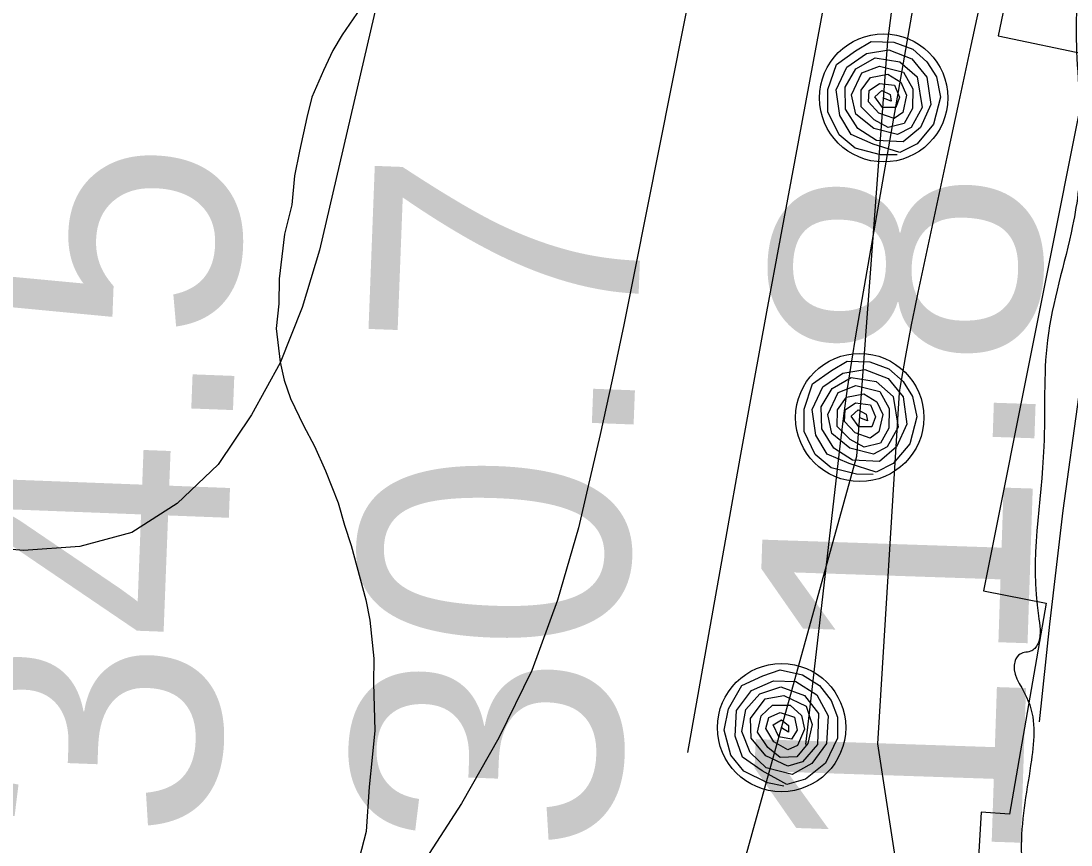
# Model space of a CAD drawing. Extents: x 3297735 to 3335592, y 670436 to 695807.
# Drawn here: x 3307635.1 to 3307897, y 676110.5 to 676316.2 of the extents above; entities that cross this region are included whole.
import ezdxf

# ---------------------------------------------------------------- set-up
doc = ezdxf.new("R2010")
doc.units = 0
for name, color, linetype in [('V-RIVR-EDGE', 7, 'Continuous'), ('V-RIVR-RANG', 7, 'Continuous'), ('V-RRAP-FSHR', 7, 'Continuous'), ('V-RRAP-RVMT', 7, 'Continuous'), ('V-SITE-VEGE', 7, 'Continuous'), ('V-TOPO-DPTH', 7, 'Continuous'), ('V-TOPO-MAJR', 7, 'Continuous'), ('V-TOPO-MINR', 7, 'Continuous')]:
    doc.layers.add(name, color=color, linetype=linetype)

msp = doc.modelspace()

# ---------------------------------------------------------------- linework, layer by layer
at = {"layer": 'V-RIVR-EDGE'}
msp.add_spline([(3314160.51, 686741.06), (3314140.98, 686721.63), (3314132.25, 686711.29), (3314116.45, 686693.09), (3314089.84, 686658.34), (3314074.46, 686641.8), (3314052.42, 686611.59), (3314019.58, 686572.71), (3313992.56, 686539.21), (3313969.27, 686509.42), (3313938.08, 686466.39), (3313919.78, 686442.4), (3313903.96, 686413.42), (3313897.31, 686404.32), (3313889.83, 686396.05), (3313870.3, 686379.52), (3313854.52, 686365.88), (3313842.06, 686353.89), (3313832.08, 686342.72), (3313812.54, 686317.49), (3313790.5, 686288.11), (3313754.73, 686236.81), (3313725.19, 686194.6), (3313699.42, 686165.24), (3313676.14, 686137.52), (3313654.94, 686111.88), (3313636.23, 686086.64), (3313599.2, 686031.61), (3313574.24, 685995.19), (3313559.69, 685976.58), (3313545.13, 685957.55), (3313504.36, 685893.82), (3313479.41, 685861.55), (3313461.95, 685841.7), (3313444.49, 685821.43), (3313427.44, 685799.51), (3313388.35, 685745.3), (3313358, 685706.83), (3313324.73, 685663.39), (3313301.46, 685638.58), (3313286.51, 685627.84), (3313271.56, 685615.45), (3313246.19, 685581.11), (3313203.37, 685530.23), (3313170.95, 685491.35), (3313151.4, 685466.11), (3313117.3, 685419.36), (3313091.11, 685387.51), (3313062.83, 685351.11), (3313045.79, 685332.5), (3313025.85, 685311.82), (3313012.14, 685299.84), (3313001.75, 685288.67), (3312996.34, 685280.81), (3312993.42, 685270.87), (3312990.07, 685260.51), (3312977.61, 685249.77), (3312955.18, 685230.76), (3312951.86, 685227.45), (3312948.11, 685220.83), (3312941.03, 685204.68), (3312929.79, 685183.98), (3312909.41, 685159.17), (3312898.6, 685145.1), (3312884.89, 685129.8), (3312862.85, 685100.84), (3312841.64, 685074.78), (3312824.58, 685047.05), (3312801.28, 685011.88), (3312763.03, 684964.31), (3312742.66, 684938.66), (3312725.19, 684914.25), (3312702.31, 684881.14), (3312671.13, 684841.02), (3312647.43, 684812.89), (3312630.79, 684788.06), (3312609.59, 684762.42), (3312597.52, 684743.38), (3312579.22, 684716.07), (3312569.65, 684701.59), (3312553.42, 684676.34), (3312533.04, 684647.38), (3312512.25, 684618.83), (3312487.3, 684587.39), (3312468.58, 684560.91), (3312449.89, 684543.96), (3312436.59, 684530.73), (3312422.05, 684515.02), (3312410.81, 684495.15), (3312398.73, 684473.21), (3312381.25, 684444.66), (3312359.18, 684403.68), (3312343.79, 684378.85), (3312320.91, 684346.99), (3312299.7, 684317.2), (3312273.52, 684288.66), (3312261.45, 684271.28), (3312230.27, 684231.57), (3312193.26, 684181.51), (3312169.98, 684155.04), (3312159.18, 684145.95), (3312145.06, 684136.04), (3312133.43, 684126.53), (3312118.87, 684105.01), (3312103.49, 684086.82), (3312091.44, 684071.92), (3312082.28, 684056.61), (3312072.27, 684031.35), (3312068.09, 684018.1), (3312054.34, 683989.95), (3312027.73, 683953.54), (3311993.63, 683910.1), (3311975.33, 683885.69), (3311949.13, 683848.45), (3311874.7, 683754.55), (3311851.43, 683727.67), (3311828.56, 683699.54), (3311801.13, 683667.28), (3311758.72, 683614.74), (3311737.52, 683589.51), (3311723.81, 683578.77), (3311704.7, 683558.09), (3311685.16, 683537.83), (3311664.8, 683514.25), (3311621.15, 683465.45), (3311580.84, 683421.2), (3311552.99, 683388.94), (3311518.9, 683349.24), (3311500.2, 683328.56), (3311495.23, 683328.16), (3311490.24, 683324.44), (3311487.34, 683321.54), (3311481.94, 683317), (3311476.12, 683310.38), (3311468.62, 683294.65), (3311461.13, 683285.13), (3311449.49, 683269.41), (3311432.44, 683246.66), (3311422.87, 683230.93), (3311412.05, 683213.13), (3311398.3, 683184.15), (3311395.39, 683182.09), (3311384.18, 683174.24), (3311359.24, 683146.53), (3311336.36, 683114.26), (3311313.07, 683080.33), (3311254.03, 683004.63), (3311206.22, 682947.54), (3311135.56, 682868.97), (3311119.76, 682847.45), (3311080.69, 682804.86), (3311043.28, 682762.67), (3310942.68, 682642.72), (3310889.06, 682579.85), (3310817.15, 682497.13), (3310792.62, 682468.6), (3310781.41, 682460.75), (3310778.5, 682457.02), (3310775.59, 682454.13), (3310769.34, 682440.05), (3310750.63, 682417.72), (3310737.73, 682393.29), (3310734.4, 682389.57), (3310727.76, 682387.1), (3310722.76, 682377.58), (3310714.01, 682358.54), (3310700.71, 682340.75), (3310683.25, 682322.55), (3310655.4, 682290.29), (3310627.95, 682251.81), (3310601.33, 682214.99), (3310578.43, 682173.6), (3310560.95, 682141.73), (3310543.48, 682119.39), (3310532.26, 682105.32), (3310502.3, 682059.39), (3310469.03, 682015.54), (3310417.88, 681946.86), (3310377.97, 681895.97), (3310348.02, 681854.19), (3310315.16, 681809.09), (3310286.89, 681772.27), (3310260.27, 681736.27), (3310249.04, 681720.14), (3310245.31, 681720.15), (3310242.4, 681716.01), (3310230.75, 681699.46), (3310220.78, 681687.46), (3310211.63, 681677.54), (3310200.83, 681665.54), (3310192.5, 681651.06), (3310180.44, 681634.51), (3310170.47, 681625), (3310166.31, 681620.87), (3310160.07, 681610.1), (3310148.84, 681593.14), (3310130.13, 681569.14), (3310114.32, 681547.63), (3310100.61, 681531.91), (3310081.07, 681508.34), (3310064.43, 681486.41), (3310057.76, 681471.51), (3310049.87, 681464.06), (3310036.99, 681451.25), (3310033.66, 681447.53), (3310030.33, 681441.32), (3310014.94, 681417.31), (3310004.97, 681407.39), (3309989.99, 681386.7), (3309976.26, 681365.18), (3309961.29, 681343.25), (3309949.65, 681329.6), (3309942.56, 681313.04), (3309936.32, 681304.35), (3309926.34, 681290.29), (3309913.45, 681273.32), (3309906.38, 681263.81), (3309900.13, 681250.15), (3309894.29, 681236.07), (3309890.13, 681229.86), (3309883.06, 681221.59), (3309868.92, 681200.07), (3309853.52, 681175.24), (3309848.11, 681166.55), (3309843.94, 681156.61), (3309838.54, 681149.99), (3309822.76, 681138.01), (3309814.86, 681129.74), (3309801.13, 681107.39), (3309787.39, 681083.39), (3309779.07, 681070.15), (3309772.42, 681061.87), (3309763.26, 681048.22), (3309750.35, 681022.55), (3309744.53, 681015.52), (3309740.39, 681015.53), (3309734.98, 681007.25), (3309723.74, 680988.21), (3309714.59, 680974.14), (3309699.62, 680957.6), (3309686.72, 680934.84), (3309664.67, 680901.32), (3309648.04, 680881.88), (3309636.81, 680866.16), (3309630.97, 680852.49), (3309625.14, 680840.9), (3309619.33, 680838.43), (3309605.62, 680825.2), (3309596.05, 680810.72), (3309579.82, 680783.4), (3309553.62, 680745.75), (3309536.16, 680728.38), (3309523.69, 680713.49), (3309519.1, 680701.07), (3309513.68, 680685.75), (3309507.44, 680676.64), (3309502.87, 680672.09), (3309495.39, 680664.65), (3309478.72, 680628.63), (3309473.3, 680617.46), (3309470.36, 680600.05), (3309457.87, 680576.46), (3309442.86, 680542.51), (3309440.77, 680533.81), (3309435.33, 680515.17), (3309424.92, 680494.06), (3309410.75, 680463.84), (3309392, 680423.26), (3309374.9, 680381.44), (3309367.39, 680361.57), (3309364.87, 680347.07), (3309364.01, 680335.46), (3309358.61, 680329.67), (3309352.38, 680325.96), (3309350.3, 680321.4), (3309344.87, 680306.08), (3309337.78, 680288.69), (3309325.72, 680269.65), (3309319.91, 680266.77), (3309317, 680266.77), (3309311.21, 680269.28), (3309303.32, 680264.74), (3309292.1, 680252.74), (3309275.89, 680232.89), (3309255.88, 680189), (3309222.98, 680126.08), (3309203.41, 680087.58), (3309172.18, 680030.46), (3309135.13, 679966.72), (3309118.06, 679936.92), (3309087.28, 679889.33), (3309054.82, 679838.02), (3309036.91, 679805.32), (3309010.68, 679756.89), (3308998.61, 679737.02), (3308968.23, 679686.53), (3308946.14, 679636.43), (3308920.32, 679586.34), (3308907.38, 679550.73), (3308898.63, 679531.27), (3308896.12, 679522.99), (3308893.19, 679510.97), (3308894.02, 679509.73), (3308897.32, 679505.99), (3308896.49, 679502.68), (3308891.08, 679497.72), (3308884.44, 679494), (3308883.2, 679492.35), (3308883.18, 679486.13), (3308882.34, 679480.74), (3308876.51, 679472.05), (3308872.37, 679470.41), (3308869.87, 679467.51), (3308860.28, 679442.25), (3308854.43, 679426.52), (3308853.59, 679420.3), (3308853.58, 679415.33), (3308846.08, 679400.42), (3308831.92, 679374.76), (3308819.42, 679348.26), (3308807.75, 679320.11), (3308802.75, 679310.59), (3308799.02, 679309.77), (3308793.62, 679304.39), (3308789.46, 679297.36), (3308786.52, 679284.52), (3308778.2, 679269.61), (3308763.23, 679250.59), (3308742.87, 679231.57), (3308729.98, 679215.85), (3308724.99, 679207.99), (3308720.84, 679208), (3308715.45, 679203.87), (3308703.38, 679184), (3308692.57, 679170.76), (3308685.51, 679167.88), (3308678.05, 679168.31), (3308666.4, 679150.52), (3308654.74, 679127.34), (3308641.39, 679093.38), (3308623.86, 679040.79), (3308606.34, 678998.14), (3308595.5, 678972.88), (3308581.79, 678957.58), (3308570.16, 678948.07), (3308567.66, 678943.11), (3308565.53, 678920.73), (3308559.64, 678885.51), (3308550.46, 678859.01), (3308533.82, 678833.77), (3308525.07, 678818.04), (3308521.74, 678811), (3308518.82, 678802.3), (3308516.28, 678782), (3308509.99, 678753), (3308493.29, 678702.89), (3308482.01, 678666.03), (3308469.91, 678634.56), (3308444.91, 678581.15), (3308420.76, 678537.28), (3308404.11, 678509.55), (3308383.3, 678473.54), (3308358.3, 678420.13), (3308336.23, 678378.74), (3308323.34, 678363.02), (3308310.04, 678350.62), (3308301.73, 678340.28), (3308297.14, 678329.51), (3308290.87, 678306.73), (3308289.6, 678295.54), (3308289.58, 678287.67), (3308289.97, 678278.96), (3308294.92, 678268.59), (3308296.11, 678246.62), (3308293.07, 678190.67), (3308291.34, 678161.66), (3308283.34, 678112.36), (3308272.81, 678042.33), (3308265.66, 678002.98), (3308265.65, 677998.83), (3308270.61, 677990.53), (3308270.6, 677986.38), (3308268.92, 677980.17), (3308266.83, 677972.71), (3308263.48, 677957.39), (3308253.44, 677923.01), (3308241.7, 677867.08), (3308234.99, 677833.53), (3308227.47, 677812.82), (3308220.38, 677792.94), (3308218.29, 677784.66), (3308207.87, 677761.06), (3308205.77, 677751.12), (3308207.83, 677747.8), (3308208.23, 677740.75), (3308204.46, 677723.35), (3308201.95, 677714.24), (3308201.51, 677704.71), (3308198.96, 677679.84), (3308198.93, 677666.99), (3308193.49, 677645.04), (3308188.05, 677624.74), (3308185.53, 677612.31), (3308184.68, 677603.61), (3308184.26, 677599.88), (3308187.98, 677595.73), (3308191.71, 677596.13), (3308193.77, 677591.57), (3308196.2, 677567.11), (3308194.92, 677552.61), (3308187.81, 677528.17), (3308181.55, 677512.02), (3308180.28, 677501.66), (3308179.42, 677488.4), (3308181.05, 677475.55), (3308180.61, 677465.19), (3308176.41, 677442.4), (3308174.73, 677434.53), (3308168.02, 677404.29), (3308162.99, 677379.84), (3308157.54, 677354.16), (3308146.66, 677313.57), (3308141.61, 677282.49), (3308134.07, 677249.35), (3308126.12, 677222.43), (3308119.9, 677218.72), (3308117.81, 677214.16), (3308119.87, 677208.36), (3308125.66, 677202.12), (3308126.07, 677199.64), (3308121.92, 677197.16), (3308118.18, 677193.44), (3308113.6, 677185.99), (3308106.94, 677176.06), (3308106.1, 677170.26), (3308109.4, 677162.79), (3308109.38, 677156.57), (3308104.79, 677144.56), (3308098.96, 677133.8), (3308095.64, 677129.25), (3308095.21, 677124.28), (3308094.77, 677113.09), (3308092.26, 677105.22), (3308086.46, 677105.65), (3308084.78, 677096.95), (3308079.76, 677076.65), (3308071.81, 677048.9), (3308068.46, 677035.64), (3308067.2, 677028.18), (3308067.18, 677019.48), (3308065.92, 677011.19), (3308063, 677005.4), (3308060.5, 677000.85), (3308060.07, 676995.46), (3308059.24, 676991.32), (3308057.15, 676987.18), (3308055.89, 676977.65), (3308054.22, 676974.75), (3308048.41, 676973.52), (3308045.92, 676969.8), (3308045.49, 676964.41), (3308043.8, 676951.56), (3308040.46, 676942.04), (3308035.89, 676935.42), (3308032.13, 676923.82), (3308031.29, 676918.85), (3308034.57, 676907.24), (3308030.81, 676893.98), (3308024.55, 676875.35), (3308014.55, 676856.72), (3308011.21, 676845.12), (3308006.18, 676822.75), (3308002.42, 676811.57), (3307997.83, 676800.39), (3307993.66, 676788.38), (3307992.4, 676780.51), (3307997.75, 676766.4), (3307996.49, 676759.36), (3307990.67, 676752.74), (3307982.77, 676741.16), (3307974.43, 676723.77), (3307966.93, 676706.38), (3307960.25, 676685.26), (3307956.05, 676664.96), (3307953.11, 676647.97), (3307940.18, 676615.67), (3307932.22, 676583.78), (3307923.43, 676546.91), (3307916.71, 676512.52), (3307911.27, 676492.23), (3307906.66, 676471.1), (3307903.75, 676466.96), (3307903.32, 676460.33), (3307903.71, 676452.46), (3307900.39, 676447.08), (3307899.96, 676441.27), (3307899.93, 676432.16), (3307899.05, 676410.19), (3307898.58, 676387.39), (3307897.75, 676385.74), (3307895.26, 676385.33), (3307895.24, 676378.7), (3307898.12, 676369.16), (3307899.33, 676353.82), (3307899.71, 676340.97), (3307898.85, 676327.71), (3307898.39, 676310.3), (3307899.57, 676283.36), (3307897.45, 676265.12), (3307891.16, 676236.54), (3307890.27, 676210.02), (3307888.92, 676167.74), (3307888.9, 676161.11), (3307887.24, 676159.04), (3307884.34, 676158.22), (3307883.09, 676156.57), (3307885.97, 676147.44), (3307887.17, 676131.69), (3307884.63, 676110.55), (3307885.02, 676100.61), (3307884.56, 676081.95), (3307882, 676052.95), (3307877.81, 676035.55), (3307873.64, 676022.3), (3307869.49, 676021.48), (3307867.8, 676007.8), (3307864.42, 675982.53), (3307860.26, 675974.66), (3307851.51, 675957.69), (3307845.68, 675945.69), (3307842.32, 675927.46), (3307841.87, 675913.37), (3307845.58, 675905.07), (3307849.69, 675894.28), (3307855.04, 675876.44), (3307855.84, 675866.91), (3307854.59, 675861.52), (3307850.42, 675854.07), (3307849.59, 675851.17), (3307852.9, 675849.09), (3307854.54, 675842.46), (3307852.87, 675837.07), (3307849.95, 675829.62), (3307850.75, 675819.26), (3307850.85, 675818.05)], degree=3, dxfattribs=at)
at = {"layer": 'V-RRAP-FSHR'}
for points in [[(3307810.77, 675820.96), (3307810.52, 675823.38), (3307802.14, 675930.33), (3307807.1, 676017.28), (3307814.33, 676102), (3307843.63, 676207.6), (3307851.36, 676311.21), (3307860.72, 676384.03), (3307873.1, 676496.22), (3307898.69, 676601.34), (3307943.79, 676751.15), (3307977.7, 676856.57), (3308002.14, 676952.35), (3308035.21, 677063.27), (3308063.35, 677161.21), (3308088.6, 677254.3), (3308109.83, 677344.76), (3308132.41, 677459.63), (3308153.15, 677554.93), (3308169.33, 677656.93)], [(3307853.68, 676282.8), (3307849.52, 676282.87), (3307843.19, 676284.52), (3307839.21, 676287.81), (3307836.41, 676293.59), (3307836.41, 676299.11), (3307838.52, 676305.41), (3307843.24, 676308.81), (3307847.16, 676311.1), (3307852.85, 676310.97), (3307857.58, 676309.2), (3307861.1, 676306.07), (3307863.47, 676302.31), (3307864.49, 676297.19), (3307862.76, 676290.45), (3307858.64, 676285.6), (3307854.37, 676283.39), (3307847.66, 676285.54), (3307842.2, 676287.88), (3307839.33, 676292.67), (3307838.46, 676299.07), (3307841.11, 676304.68), (3307846.06, 676308.13), (3307851.58, 676309.01), (3307857.35, 676306.82), (3307861.11, 676302.19), (3307862.07, 676295.37), (3307859.47, 676289.7), (3307855.21, 676286.09), (3307848.49, 676286.41), (3307843.84, 676289.4), (3307840.8, 676294.2), (3307840.68, 676299.73), (3307843.37, 676304.28), (3307848.15, 676307.03), (3307854.36, 676306.04), (3307858.65, 676302.32), (3307859.9, 676294.66), (3307857.13, 676289.7), (3307853.77, 676287.9), (3307847.83, 676289.4), (3307843.35, 676293.02), (3307842.3, 676297.79), (3307844.88, 676303.29), (3307849.29, 676305.01), (3307855.28, 676303.51), (3307857.61, 676299.29), (3307857.54, 676294.42), (3307855.44, 676290.65), (3307851.43, 676289.66), (3307847.94, 676291.56), (3307844.66, 676294.8), (3307844.73, 676298.96), (3307847.02, 676302.13), (3307851.31, 676302.98), (3307854.56, 676300.98), (3307856.03, 676297.76), (3307855.06, 676293.43), (3307852.89, 676291.89), (3307849.12, 676293.23), (3307846.51, 676296.07), (3307846.67, 676298.93), (3307849.26, 676300.67), (3307852.98, 676300.22), (3307854.22, 676297.19), (3307853.33, 676294.68), (3307850.05, 676294.69), (3307848.13, 676297.35), (3307849.89, 676298.92), (3307851.93, 676297.89), (3307852.21, 676296.23), (3307850.27, 676296.96)], [(3307847.72, 676203.02), (3307843.56, 676203.09), (3307837.23, 676204.74), (3307833.25, 676208.03), (3307830.46, 676213.81), (3307830.46, 676219.33), (3307832.57, 676225.63), (3307837.28, 676229.03), (3307841.21, 676231.32), (3307846.89, 676231.19), (3307851.63, 676229.43), (3307855.15, 676226.29), (3307857.51, 676222.53), (3307858.54, 676217.41), (3307856.8, 676210.67), (3307852.69, 676205.82), (3307848.41, 676203.61), (3307841.71, 676205.76), (3307836.25, 676208.1), (3307833.38, 676212.89), (3307832.51, 676219.29), (3307835.16, 676224.91), (3307840.11, 676228.35), (3307845.63, 676229.23), (3307851.39, 676227.04), (3307855.16, 676222.42), (3307856.11, 676215.6), (3307853.52, 676209.92), (3307849.26, 676206.31), (3307842.54, 676206.63), (3307837.89, 676209.62), (3307834.84, 676214.43), (3307834.73, 676219.95), (3307837.42, 676224.5), (3307842.2, 676227.26), (3307848.4, 676226.26), (3307852.7, 676222.54), (3307853.95, 676214.88), (3307851.17, 676209.92), (3307847.81, 676208.12), (3307841.88, 676209.62), (3307837.4, 676213.24), (3307836.34, 676218.01), (3307838.93, 676223.51), (3307843.34, 676225.23), (3307849.33, 676223.73), (3307851.65, 676219.51), (3307851.58, 676214.64), (3307849.48, 676210.87), (3307845.48, 676209.88), (3307841.98, 676211.78), (3307838.7, 676215.02), (3307838.78, 676219.18), (3307841.07, 676222.35), (3307845.36, 676223.2), (3307848.61, 676221.2), (3307850.07, 676217.98), (3307849.1, 676213.65), (3307846.94, 676212.11), (3307843.16, 676213.45), (3307840.56, 676216.29), (3307840.71, 676219.15), (3307843.31, 676220.89), (3307847.03, 676220.44), (3307848.27, 676217.41), (3307847.38, 676214.9), (3307844.09, 676214.91), (3307842.18, 676217.57), (3307843.94, 676219.15), (3307845.97, 676218.11), (3307846.26, 676216.45), (3307844.32, 676217.18)], [(3307825.36, 676125.22), (3307821.3, 676126.11), (3307815.41, 676128.95), (3307812.15, 676132.96), (3307810.53, 676139.18), (3307811.61, 676144.58), (3307814.91, 676150.35), (3307820.19, 676152.77), (3307824.49, 676154.25), (3307830.04, 676153.01), (3307834.34, 676150.36), (3307837.18, 676146.6), (3307838.77, 676142.45), (3307838.77, 676137.23), (3307835.76, 676130.96), (3307830.77, 676127), (3307826.15, 676125.67), (3307820, 676129.08), (3307815.1, 676132.44), (3307813.22, 676137.7), (3307813.61, 676144.15), (3307817.3, 676149.14), (3307822.83, 676151.55), (3307828.42, 676151.34), (3307833.64, 676148.07), (3307836.43, 676142.8), (3307836.04, 676135.92), (3307832.39, 676130.86), (3307827.51, 676128.15), (3307820.98, 676129.78), (3307817, 676133.61), (3307814.95, 676138.92), (3307815.92, 676144.36), (3307819.44, 676148.3), (3307824.67, 676150.07), (3307830.56, 676147.89), (3307834.05, 676143.4), (3307833.78, 676135.64), (3307830.09, 676131.32), (3307826.44, 676130.2), (3307820.92, 676132.83), (3307817.22, 676137.26), (3307817.12, 676142.14), (3307820.73, 676147.03), (3307825.39, 676147.86), (3307830.97, 676145.22), (3307832.43, 676140.63), (3307831.41, 676135.87), (3307828.62, 676132.58), (3307824.5, 676132.39), (3307821.44, 676134.93), (3307818.85, 676138.75), (3307819.74, 676142.81), (3307822.6, 676145.48), (3307826.98, 676145.48), (3307829.78, 676142.88), (3307830.58, 676139.44), (3307828.79, 676135.38), (3307826.36, 676134.3), (3307822.92, 676136.34), (3307820.92, 676139.63), (3307821.63, 676142.41), (3307824.51, 676143.61), (3307828.08, 676142.44), (3307828.7, 676139.23), (3307827.34, 676136.94), (3307824.12, 676137.59), (3307822.76, 676140.58), (3307824.79, 676141.78), (3307826.59, 676140.37), (3307826.55, 676138.68), (3307824.79, 676139.77)]]:
    msp.add_lwpolyline(points, dxfattribs=at)
for centre in [(3307850.3, 676297.05), (3307844.35, 676217.27), (3307824.83, 676139.86)]:
    msp.add_circle(centre, 16, dxfattribs=at)
at = {"layer": 'V-RRAP-RVMT'}
for p, q in [((3307907.05, 676448.77), (3307878.87, 676312.54)), ((3307878.87, 676312.54), (3307901.94, 676307.68)), ((3307901.94, 676307.68), (3307875.24, 676174)), ((3307875.24, 676174), (3307890.81, 676170.9)), ((3307890.81, 676170.9), (3307881.73, 676118.27)), ((3307874.67, 676118.71), (3307870.58, 676053.58)), ((3307881.73, 676118.27), (3307874.67, 676118.71))]:
    msp.add_line(p, q, dxfattribs=at)
at = {"layer": 'V-SITE-VEGE'}
for p, q in [((3307719.79, 676319.45), (3307715.18, 676312.79)), ((3307715.18, 676312.79), (3307712.87, 676308.9)), ((3307712.87, 676308.9), (3307710.54, 676303.89)), ((3307710.54, 676303.89), (3307707.61, 676297.2)), ((3307707.61, 676297.2), (3307706.4, 676292.17)), ((3307706.4, 676292.17), (3307704.56, 676283.78)), ((3307704.56, 676283.78), (3307703.33, 676277.62)), ((3307703.33, 676277.62), (3307702.64, 676270.33)), ((3307702.64, 676270.33), (3307700.83, 676263.07)), ((3307700.83, 676263.07), (3307699.51, 676251.86)), ((3307699.51, 676251.86), (3307699.4, 676245.68)), ((3307699.4, 676245.68), (3307698.73, 676239.52)), ((3307698.73, 676239.52), (3307699.71, 676231.08)), ((3307699.71, 676231.08), (3307700.75, 676226.57)), ((3307700.75, 676226.57), (3307702.36, 676222.05)), ((3307702.36, 676222.05), (3307705.6, 676215.25)), ((3307705.6, 676215.25), (3307708.32, 676210.15)), ((3307708.32, 676210.15), (3307711.02, 676203.92)), ((3307711.02, 676203.92), (3307714.25, 676196)), ((3307714.25, 676196), (3307715.83, 676190.36)), ((3307715.83, 676190.36), (3307717.43, 676185.28)), ((3307717.43, 676185.28), (3307721.12, 676171.73)), ((3307721.12, 676171.73), (3307722.16, 676166.66)), ((3307722.16, 676166.66), (3307723.11, 676157.1)), ((3307723.11, 676157.1), (3307723, 676150.92)), ((3307723, 676150.92), (3307723.35, 676139.13)), ((3307723.35, 676139.13), (3307722.68, 676132.4)), ((3307722.68, 676132.4), (3307721.98, 676125.11)), ((3307721.98, 676125.11), (3307721.23, 676113.89)), ((3307721.23, 676113.89), (3307719.42, 676107.19))]:
    msp.add_line(p, q, dxfattribs=at)
at = {"layer": 'V-TOPO-DPTH'}
msp.add_lwpolyline([(3308168.49, 677683.3), (3308147.57, 677591.24), (3308127.17, 677499.06), (3308107.12, 677406.81), (3307875.02, 676324.06), (3307872.03, 676310.11), (3307869.04, 676296.17), (3307866.05, 676282.22), (3307863.07, 676268.27), (3307858.82, 676248.46), (3307857.98, 676244.41), (3307857.17, 676240.36), (3307856.4, 676236.3), (3307855.67, 676232.23), (3307854.34, 676224.63), (3307854.26, 676224.08), (3307854.21, 676223.52), (3307848.76, 676135.84), (3307897.62, 675818.1)], dxfattribs=at)
at = {"layer": 'V-TOPO-MAJR'}
msp.add_lwpolyline([(3308062.03, 677592.53), (3308031.78, 677462.37), (3308003.46, 677331.78), (3307976.43, 677200.89), (3307788.27, 676254.09), (3307785.48, 676240.39), (3307782.58, 676226.7), (3307779.55, 676213.05), (3307776.43, 676199.42), (3307774.16, 676189.74), (3307768.92, 676171.67), (3307762.5, 676154.09), (3307754.32, 676137.27), (3307744.95, 676120.95), (3307723.67, 676087.92), (3307707.83, 676072.37), (3307690.25, 676062.21), (3307670.05, 676060.13), (3307648.11, 676063.45), (3307626.23, 676074.98)], dxfattribs=at)
at = {"layer": 'V-TOPO-MINR'}
for points in [[(3308182.3, 677959.82), (3308061.27, 677436.28), (3308016.2, 677235.4), (3307972.85, 677034.16), (3307932.1, 676832.38), (3307893.09, 676630.23), (3307824.46, 676261.94), (3307821.08, 676243.67), (3307817.73, 676225.38), (3307814.43, 676207.09), (3307811.16, 676188.79), (3307801.37, 676133.6)], [(3308161.84, 677783.37), (3307955.12, 676829.9), (3307933.98, 676729.42), (3307913.66, 676628.79), (3307894.57, 676527.91), (3307876.31, 676426.87), (3307843.38, 676238.16), (3307842.25, 676231.35), (3307841.2, 676224.53), (3307840.28, 676217.69), (3307839.43, 676210.84), (3307830.83, 676135.66)], [(3308168.49, 677683.3), (3308147.57, 677591.24), (3308127.17, 677499.06), (3308107.12, 677406.81), (3307875.02, 676324.06), (3307872.03, 676310.11), (3307869.04, 676296.17), (3307866.05, 676282.22), (3307863.07, 676268.27), (3307858.82, 676248.46), (3307857.98, 676244.41), (3307857.17, 676240.36), (3307856.4, 676236.3), (3307855.67, 676232.23), (3307854.34, 676224.63), (3307854.26, 676224.08), (3307854.21, 676223.52), (3307848.76, 676135.84)], [(3308037.11, 677656.54), (3308018.07, 677570.1), (3307998.32, 677483.83), (3307978.11, 677397.66), (3307903.54, 677085.6), (3307869.61, 676943.03), (3307835.86, 676800.42), (3307802.36, 676657.75), (3307769.05, 676515.03), (3307709.53, 676259.03), (3307705.21, 676244.7), (3307699.75, 676230.92), (3307692.58, 676217.94), (3307684.27, 676205.5), (3307674.05, 676195.78), (3307662.74, 676188.56), (3307649.77, 676185.07), (3307635.71, 676184.07), (3307594.06, 676187.69)], [(3308181.08, 677600.66), (3308141.13, 677426.24), (3308102.48, 677251.54), (3308065.81, 677076.41), (3308030.44, 676901), (3307908.61, 676278.59), (3307903.5, 676250.5), (3307898.89, 676222.33), (3307895.03, 676194.05), (3307891.67, 676165.69), (3307889.11, 676141.31)]]:
    msp.add_lwpolyline(points, dxfattribs=at)

# ---------------------------------------------------------------- texts
at = {"layer": 'V-RIVR-RANG'}
for s, rotation, p in [('34.5', 87.7983, (3307683.84, 676111.36)), ('30.7', 87.7983, (3307783.78, 676107.76)), ('11.8', 88.0786, (3307884.3, 676104.3))]:
    msp.add_text(s, height=67, rotation=rotation, dxfattribs=at).set_placement(p)

doc.saveas('drawing.dxf')
